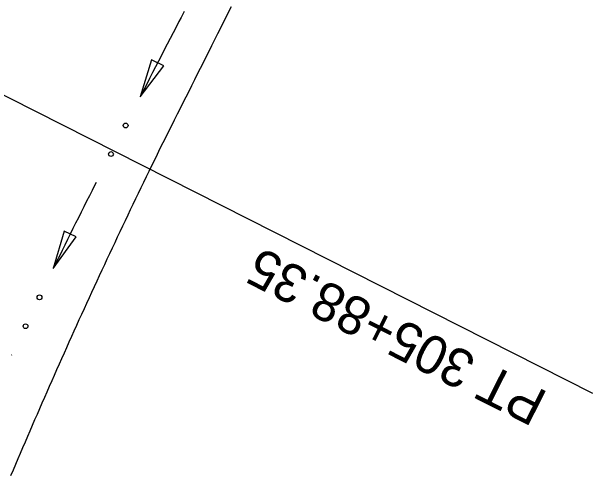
# Model space of a CAD drawing. Extents: x 1611108 to 1749517, y 619561 to 797725.
# Drawn here: x 1713255.2 to 1713346, y 759755 to 759827.4 of the extents above; entities that cross this region are included whole.
import ezdxf

# ---------------------------------------------------------------- set-up
doc = ezdxf.new("R2010")
doc.units = 0
for name, color, linetype in [('R_Ditch', 7, 'Continuous'), ('R_Horz Alg Annot', 7, 'Continuous'), ('R_Proposed Const Limits', 7, 'Continuous')]:
    doc.layers.add(name, color=color, linetype=linetype)

msp = doc.modelspace()

# ---------------------------------------------------------------- linework, layer by layer
at = {"layer": 'R_Ditch'}
for p, q in [((1713277.072, 759819.905), (1713275.264, 759814.087)), ((1713278.953, 759818.936), (1713277.072, 759819.905)), ((1713275.264, 759814.087), (1713278.953, 759818.936)), ((1713263.394, 759793.141), (1713261.69, 759787.291)), ((1713265.292, 759792.205), (1713263.394, 759793.141)), ((1713261.69, 759787.291), (1713265.292, 759792.205))]:
    msp.add_line(p, q, dxfattribs=at)
for points in [[(1713282.136, 759827.42), (1713281.673, 759826.526), (1713281.672, 759826.524), (1713281.342, 759825.884), (1713280.884, 759824.995), (1713280.426, 759824.106), (1713279.968, 759823.217), (1713279.51, 759822.328), (1713279.052, 759821.439), (1713278.594, 759820.55), (1713278.136, 759819.661), (1713277.678, 759818.772), (1713277.22, 759817.883), (1713276.762, 759816.994), (1713276.304, 759816.105), (1713275.846, 759815.216), (1713275.388, 759814.327), (1713275.264, 759814.087)], [(1713268.39, 759800.712), (1713268.204, 759800.345), (1713267.771, 759799.492), (1713267.34, 759798.64), (1713266.909, 759797.786), (1713266.479, 759796.932), (1713266.049, 759796.078), (1713265.621, 759795.223), (1713265.193, 759794.368), (1713264.767, 759793.513), (1713264.341, 759792.657), (1713263.916, 759791.801), (1713263.491, 759790.944), (1713263.068, 759790.087), (1713262.645, 759789.229), (1713262.223, 759788.371), (1713261.802, 759787.513), (1713261.693, 759787.29)], [(1713268.407, 759800.746), (1713268.39, 759800.712)], [(1713255.199, 759773.769), (1713255.183, 759773.735)]]:
    msp.add_lwpolyline(points, dxfattribs=at)
for centre in [(1713273.004, 759809.62), (1713270.71, 759805.166), (1713259.536, 759782.773), (1713257.367, 759778.257)]:
    msp.add_circle(centre, 0.375, dxfattribs=at)
at = {"layer": 'R_Horz Alg Annot'}
msp.add_lwpolyline([(1713229.963, 759826.496), (1713345.965, 759767.815)], dxfattribs=at)
at = {"layer": 'R_Proposed Const Limits'}
for points in [[(1713287.279, 759823.69), (1713287.279, 759823.69), (1713287.424, 759823.976), (1713289.574, 759828.211)], [(1713255.084, 759754.958), (1713255.46, 759755.829), (1713255.836, 759756.7), (1713256.211, 759757.571), (1713256.583, 759758.444), (1713256.957, 759759.317), (1713257.33, 759760.189), (1713257.705, 759761.061), (1713258.081, 759761.933), (1713258.457, 759762.804), (1713258.834, 759763.675), (1713259.212, 759764.545), (1713259.591, 759765.415), (1713259.971, 759766.285), (1713260.352, 759767.155), (1713260.733, 759768.024), (1713261.115, 759768.893), (1713261.499, 759769.761), (1713261.883, 759770.629), (1713262.267, 759771.497), (1713262.653, 759772.364), (1713263.039, 759773.231), (1713263.427, 759774.098), (1713263.815, 759774.964), (1713264.204, 759775.83), (1713264.594, 759776.695), (1713264.984, 759777.561), (1713265.376, 759778.425), (1713265.768, 759779.29), (1713266.161, 759780.154), (1713266.555, 759781.018), (1713266.95, 759781.881), (1713267.345, 759782.744), (1713267.742, 759783.607), (1713268.139, 759784.469), (1713268.537, 759785.331), (1713268.936, 759786.192), (1713269.336, 759787.054), (1713269.736, 759787.914), (1713270.138, 759788.775), (1713270.54, 759789.635), (1713270.943, 759790.495), (1713271.347, 759791.354), (1713271.752, 759792.213), (1713272.157, 759793.071), (1713272.564, 759793.93), (1713272.971, 759794.787), (1713273.379, 759795.645), (1713273.788, 759796.502), (1713274.198, 759797.359), (1713274.608, 759798.215), (1713275.02, 759799.071), (1713275.432, 759799.926), (1713275.845, 759800.782), (1713276.259, 759801.636), (1713276.675, 759802.49), (1713277.106, 759803.372), (1713277.546, 759804.271), (1713277.985, 759805.169), (1713278.424, 759806.068), (1713278.872, 759806.962), (1713279.321, 759807.855), (1713279.77, 759808.749), (1713280.219, 759809.642), (1713280.668, 759810.536), (1713281.117, 759811.43), (1713281.566, 759812.323), (1713282.015, 759813.217), (1713282.464, 759814.11), (1713282.913, 759815.004), (1713283.362, 759815.897), (1713283.811, 759816.791), (1713284.259, 759817.685), (1713284.708, 759818.578), (1713285.157, 759819.472), (1713285.606, 759820.365), (1713286.055, 759821.259), (1713286.504, 759822.152), (1713286.953, 759823.046), (1713287.272, 759823.68), (1713287.276, 759823.689)]]:
    msp.add_lwpolyline(points, dxfattribs=at)

# ---------------------------------------------------------------- texts
at = {"layer": 'R_Horz Alg Annot'}
msp.add_text('PT 305+88.35', height=6, rotation=153.16667, dxfattribs=at).set_placement((1713339.257, 759767.846))

doc.saveas('drawing.dxf')
